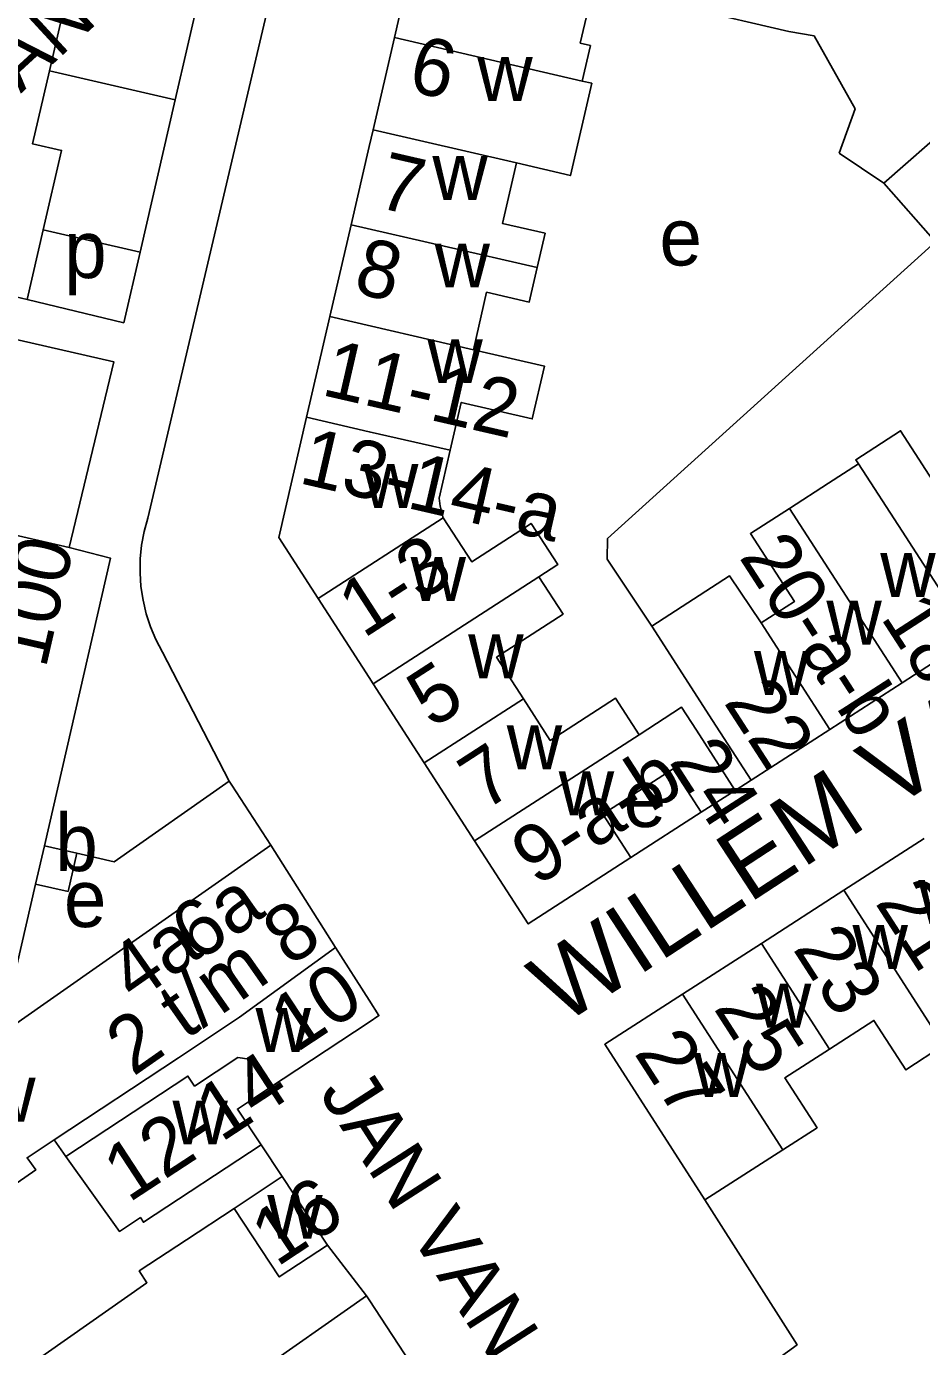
# Model space of a CAD drawing. Extents: x 161141 to 163125, y 381621 to 383200.
# Drawn here: x 161876 to 161938.6, y 382550.5 to 382642.8 of the extents above; entities that cross this region are included whole.
import ezdxf

# ---------------------------------------------------------------- set-up
doc = ezdxf.new("R2010")
doc.units = 0
for name, color, linetype in [('BLT_Basislijn', 7, 'Continuous'), ('BLT_Bebouwing', 7, 'Continuous'), ('BLT_Centroide', 7, 'Continuous'), ('BLT_Huisnummer', 7, 'Continuous'), ('BLT_Huisnummer_ tussenligend', 7, 'Continuous'), ('BLT_Huisnummer_reeks', 7, 'Continuous'), ('BLT_Onderverdeling_panden', 7, 'Continuous'), ('BLT_Straatnaam', 7, 'Continuous'), ('BLT_Straatnaam_verkleind', 7, 'Continuous')]:
    doc.layers.add(name, color=color, linetype=linetype)

msp = doc.modelspace()

# ---------------------------------------------------------------- linework, layer by layer
at = {"layer": 'BLT_Basislijn'}
for p, q in [((161894.904, 382652.478), (161884.519, 382608.414)), ((161877.647, 382639.671), (161886.442, 382637.653)), ((161932.843, 382633.916), (161935.974, 382631.834)), ((161877.219, 382628.559), (161883.985, 382627.006)), ((161876.093, 382623.687), (161874.099, 382624.165)), ((161885.545, 382599.043), (161890.208, 382590.014)), ((161890.4, 382589.74), (161890.208, 382590.014)), ((161890.4, 382589.74), (161893.116, 382585.554)), ((161926.695, 382590.086), (161925.581, 382589.38)), ((161923.206, 382587.846), (161918.288, 382584.678)), ((161897.075, 382557.59), (161899.8, 382554.036)), ((161899.8, 382554.036), (161878.453, 382539.075))]:
    msp.add_line(p, q, dxfattribs=at)
for points in [[(161880.037, 382654.692), (161878.394, 382647.59), (161879.425, 382647.362), (161877.647, 382639.671)], [(161889.888, 382652.585), (161886.442, 382637.653)], [(161932.843, 382633.916), (161933.952, 382637.016), (161931.096, 382642.123), (161929.335, 382642.425), (161915.677, 382645.608)], [(161877.647, 382639.671), (161876.467, 382634.565), (161878.503, 382634.115), (161877.219, 382628.559)], [(161886.442, 382637.653), (161883.985, 382627.006)], [(161877.219, 382628.559), (161876.093, 382623.687)], [(161939.57, 382627.724), (161916.652, 382606.979), (161916.633, 382605.538), (161919.741, 382600.846)], [(161883.985, 382627.006), (161882.846, 382622.068), (161876.093, 382623.687)], [(161879.024, 382606.347), (161882.157, 382619.325), (161864.218, 382623.43)], [(161884.519, 382608.414), (161884.267, 382607.479), (161884.093, 382606.526), (161883.998, 382605.562), (161883.984, 382604.594), (161884.049, 382603.627), (161884.193, 382602.669), (161884.416, 382601.727), (161884.716, 382600.806), (161885.091, 382599.913), (161885.545, 382599.043)], [(161890.208, 382590.014), (161882.177, 382584.387), (161879.567, 382584.986)], [(161923.464, 382560.747), (161929.904, 382550.629), (161927.045, 382548.554)], [(161899.8, 382554.036), (161900, 382553.775), (161909.788, 382538.805)]]:
    msp.add_lwpolyline(points, dxfattribs=at)
at = {"layer": 'BLT_Bebouwing'}
for p, q in [((161903.812, 382650.851), (161901.763, 382642)), ((161915.677, 382645.608), (161914.752, 382641.61)), ((161935.974, 382631.834), (161948.004, 382642.411)), ((161901.763, 382642), (161900.274, 382635.56)), ((161939.57, 382627.724), (161935.974, 382631.834)), ((161898.736, 382628.913), (161897.255, 382622.512)), ((161897.255, 382622.512), (161895.623, 382615.455)), ((161867.774, 382608.931), (161879.024, 382606.347)), ((161942.066, 382600.019), (161937.247, 382596.905)), ((161900.278, 382596.826), (161903.843, 382591.3)), ((161937.247, 382596.905), (161932.197, 382593.642)), ((161932.197, 382593.642), (161926.695, 382590.086)), ((161903.843, 382591.3), (161907.366, 382585.84)), ((161923.206, 382587.846), (161925.581, 382589.38)), ((161877.258, 382574.444), (161893.116, 382585.554)), ((161877.296, 382585.507), (161879.567, 382584.986)), ((161893.116, 382585.554), (161897.654, 382578.402)), ((161938.791, 382586.01), (161933.171, 382582.39)), ((161879.567, 382584.986), (161878.965, 382582.302)), ((161876.68, 382582.823), (161875.373, 382577.134)), ((161878.965, 382582.302), (161876.68, 382582.823)), ((161933.171, 382582.39), (161927.405, 382578.677)), ((161927.405, 382578.677), (161921.897, 382575.129)), ((161877.258, 382574.444), (161871.44, 382570.368)), ((161923.464, 382560.747), (161928.903, 382564.25))]:
    msp.add_line(p, q, dxfattribs=at)
for points in [[(161914.752, 382641.61), (161915.464, 382641.446), (161914.889, 382638.963)], [(161914.889, 382638.963), (161915.549, 382638.811), (161914.056, 382632.357), (161910.284, 382633.233)], [(161900.274, 382635.56), (161900, 382634.375), (161898.736, 382628.913)], [(161910.284, 382633.233), (161909.313, 382629.014), (161912.296, 382628.327), (161911.741, 382625.917)], [(161911.741, 382625.917), (161911.187, 382623.507), (161908.202, 382624.194), (161907.278, 382620.174)], [(161907.278, 382620.174), (161912.245, 382619.032), (161911.397, 382615.348), (161906.428, 382616.491), (161905.659, 382613.149)], [(161895.623, 382615.455), (161893.679, 382607.053), (161896.431, 382602.793)], [(161943.037, 382611.685), (161940.163, 382609.827), (161937.135, 382614.512), (161934.007, 382612.49), (161934.193, 382612.201)], [(161905.659, 382613.149), (161904.891, 382609.807), (161904.961, 382609.236)], [(161934.193, 382612.201), (161932.103, 382610.851), (161929.374, 382609.088)], [(161904.961, 382609.236), (161905.178, 382608.437)], [(161905.178, 382608.437), (161907.169, 382605.357), (161911.313, 382608.035), (161913.172, 382605.158), (161911.862, 382604.312)], [(161929.374, 382609.088), (161926.646, 382607.325), (161929.714, 382602.578), (161927.392, 382601.078)], [(161879.024, 382606.347), (161881.915, 382605.617), (161877.296, 382585.507)], [(161911.862, 382604.312), (161913.552, 382601.695), (161908.899, 382598.688), (161910.777, 382595.781)], [(161927.392, 382601.078), (161925.189, 382604.366), (161919.741, 382600.846)], [(161896.431, 382602.793), (161900, 382597.256), (161900.278, 382596.826)], [(161919.741, 382600.846), (161923.998, 382594.258), (161926.695, 382590.086)], [(161910.777, 382595.781), (161912.656, 382592.874), (161917.215, 382595.82), (161918.862, 382593.27)], [(161918.862, 382593.27), (161921.828, 382595.187), (161922.867, 382593.579), (161925.581, 382589.38)], [(161918.288, 382584.678), (161916.329, 382587.71), (161921.242, 382590.885), (161923.206, 382587.846)], [(161907.366, 382585.84), (161911.109, 382580.039), (161918.288, 382584.678)], [(161897.654, 382578.402), (161900, 382574.704), (161900.68, 382573.632), (161900, 382573.183), (161892.965, 382568.536)], [(161921.897, 382575.129), (161916.457, 382571.625), (161923.464, 382560.747)], [(161932.163, 382571.289), (161935.277, 382573.295), (161937.504, 382569.837), (161940.143, 382571.564)], [(161928.903, 382564.25), (161931.298, 382565.792), (161929.049, 382569.284), (161932.163, 382571.289)], [(161892.965, 382568.536), (161890.792, 382567.1), (161892.451, 382564.589)], [(161892.451, 382564.589), (161893.911, 382562.378)], [(161893.911, 382562.378), (161897.075, 382557.59)], [(161890.552, 382560.159), (161887.238, 382557.97)], [(161897.075, 382557.59), (161893.716, 382555.371), (161890.552, 382560.159)], [(161887.238, 382557.97), (161883.925, 382555.781), (161884.466, 382554.962), (161863.589, 382540.32)]]:
    msp.add_lwpolyline(points, dxfattribs=at)
at = {"layer": 'BLT_Onderverdeling_panden'}
for p, q in [((161914.889, 382638.963), (161901.763, 382642)), ((161910.284, 382633.233), (161900.274, 382635.56)), ((161911.741, 382625.917), (161898.736, 382628.913)), ((161907.278, 382620.174), (161897.255, 382622.512)), ((161929.374, 382609.088), (161937.247, 382596.905)), ((161937.237, 382607.491), (161942.066, 382600.019)), ((161911.862, 382604.312), (161900.278, 382596.826)), ((161927.392, 382601.078), (161932.197, 382593.642)), ((161910.777, 382595.781), (161903.843, 382591.3)), ((161918.862, 382593.27), (161907.366, 382585.84)), ((161876.68, 382582.823), (161877.296, 382585.507)), ((161940.143, 382571.564), (161933.171, 382582.39)), ((161932.163, 382571.289), (161927.405, 382578.677)), ((161890.923, 382573.528), (161897.654, 382578.402)), ((161928.903, 382564.25), (161921.897, 382575.129)), ((161886.674, 382570.689), (161890.923, 382573.528)), ((161877.972, 382564.944), (161886.674, 382570.689)), ((161890.552, 382560.159), (161893.911, 382562.378))]:
    msp.add_line(p, q, dxfattribs=at)
for points in [[(161905.659, 382613.149), (161900, 382614.45), (161895.623, 382615.455)], [(161934.193, 382612.201), (161937.237, 382607.491)], [(161905.178, 382608.437), (161896.431, 382602.793)], [(161892.965, 382568.536), (161891.616, 382570.58), (161890.817, 382570.709), (161887.792, 382568.711), (161887.331, 382569.409), (161878.803, 382563.781)], [(161853.998, 382547.084), (161876.691, 382562.844), (161876.092, 382563.702), (161877.972, 382564.944)], [(161878.803, 382563.781), (161877.972, 382564.944)], [(161892.451, 382564.589), (161884.221, 382559.189), (161884.007, 382559.513), (161882.543, 382558.546), (161878.803, 382563.781)]]:
    msp.add_lwpolyline(points, dxfattribs=at)

# ---------------------------------------------------------------- texts
at = {"layer": 'BLT_Centroide'}
for s, p in [('w', (161907.555, 382637.562)), ('w', (161904.414, 382630.656)), ('e', (161920.283, 382626.07)), ('p', (161878.679, 382625.19)), ('w', (161904.57, 382624.531)), ('w', (161904.07, 382617.844)), ('w', (161899.57, 382609.125)), ('w', (161902.898, 382602.625)), ('w', (161935.719, 382602.891)), ('w', (161931.953, 382599.562)), ('w', (161906.922, 382597.203)), ('w', (161926.891, 382596.047)), ('w', (161909.617, 382590.844)), ('w', (161913.25, 382587.625)), ('e', (161917.777, 382586.817)), ('b', (161878.057, 382583.735)), ('e', (161878.661, 382579.822)), ('w', (161938.375, 382580.031)), ('w', (161933.781, 382576.891)), ('w', (161927.031, 382572.797)), ('w', (161892.055, 382571.094)), ('w', (161922.688, 382567.938)), ('w', (161872.812, 382566.219)), ('w', (161886.25, 382564.625)), ('w', (161892.878, 382558.029))]:
    msp.add_text(s, height=4, dxfattribs=at).set_placement(p)
at = {"layer": 'BLT_Huisnummer'}
for s, rotation, p in [('7', 347.03996, (161900.416, 382630.161)), ('5', 32.87341, (161904.391, 382593.648)), ('22', 302.88075, (161924.724, 382595.549)), ('23', 302.78224, (161929.557, 382578.314)), ('10', 33.4496, (161894.871, 382570.984)), ('27', 302.78737, (161918.462, 382571.031))]:
    msp.add_text(s, height=4, rotation=rotation, dxfattribs=at).set_placement(p)
at = {"layer": 'BLT_Huisnummer_ tussenligend'}
for s, rotation, p in [('6', 347.03881, (161902.592, 382638.312)), ('8', 346.39691, (161898.79, 382624.208)), ('18', 302.87376, (161935.688, 382601.471)), ('7', 32.87506, (161908.025, 382587.882)), ('21', 302.78114, (161935.307, 382581.533)), ('25', 302.78224, (161924.02, 382574.158))]:
    msp.add_text(s, height=4, rotation=rotation, dxfattribs=at).set_placement(p)
at = {"layer": 'BLT_Huisnummer_reeks'}
for s, rotation, p in [('11-12', 347.0685, (161896.57, 382617.036)), ('13-14-a', 347.05173, (161894.987, 382610.879)), ('20-a-b', 302.87376, (161925.797, 382605.697)), ('100', 77.06292, (161877.383, 382597.823)), ('1-3', 32.87201, (161899.596, 382599.957)), ('24', 302.87318, (161920.909, 382591.401)), ('9-a-b', 32.87015, (161911.688, 382582.623)), ('6a', 35.01535, (161888.01, 382577.292)), ('2 t/m 8', 35.01535, (161883.494, 382569.332)), ('4a', 35.01535, (161883.616, 382574.473)), ('12-14', 33.17796, (161883.181, 382560.506)), ('16', 33.44928, (161893.535, 382556.013))]:
    msp.add_text(s, height=4, rotation=rotation, dxfattribs=at).set_placement(p)
at = {"layer": 'BLT_Straatnaam'}
msp.add_text('WILLEM VAN MILLENBERCHSTRAAT', height=5, rotation=33.18822, dxfattribs=at).set_placement((161913.479, 382572.901))
at = {"layer": 'BLT_Straatnaam_verkleind'}
for s, rotation, p in [('HERTOG HENDRIK VAN BRABANTPLEIN', 42.61392, (161836.276, 382601.848)), ('JAN VAN SCHOONVORSTSTRAAT', 302.77392, (161896.437, 382568.228))]:
    msp.add_text(s, height=4, rotation=rotation, dxfattribs=at).set_placement(p)

doc.saveas('drawing.dxf')
